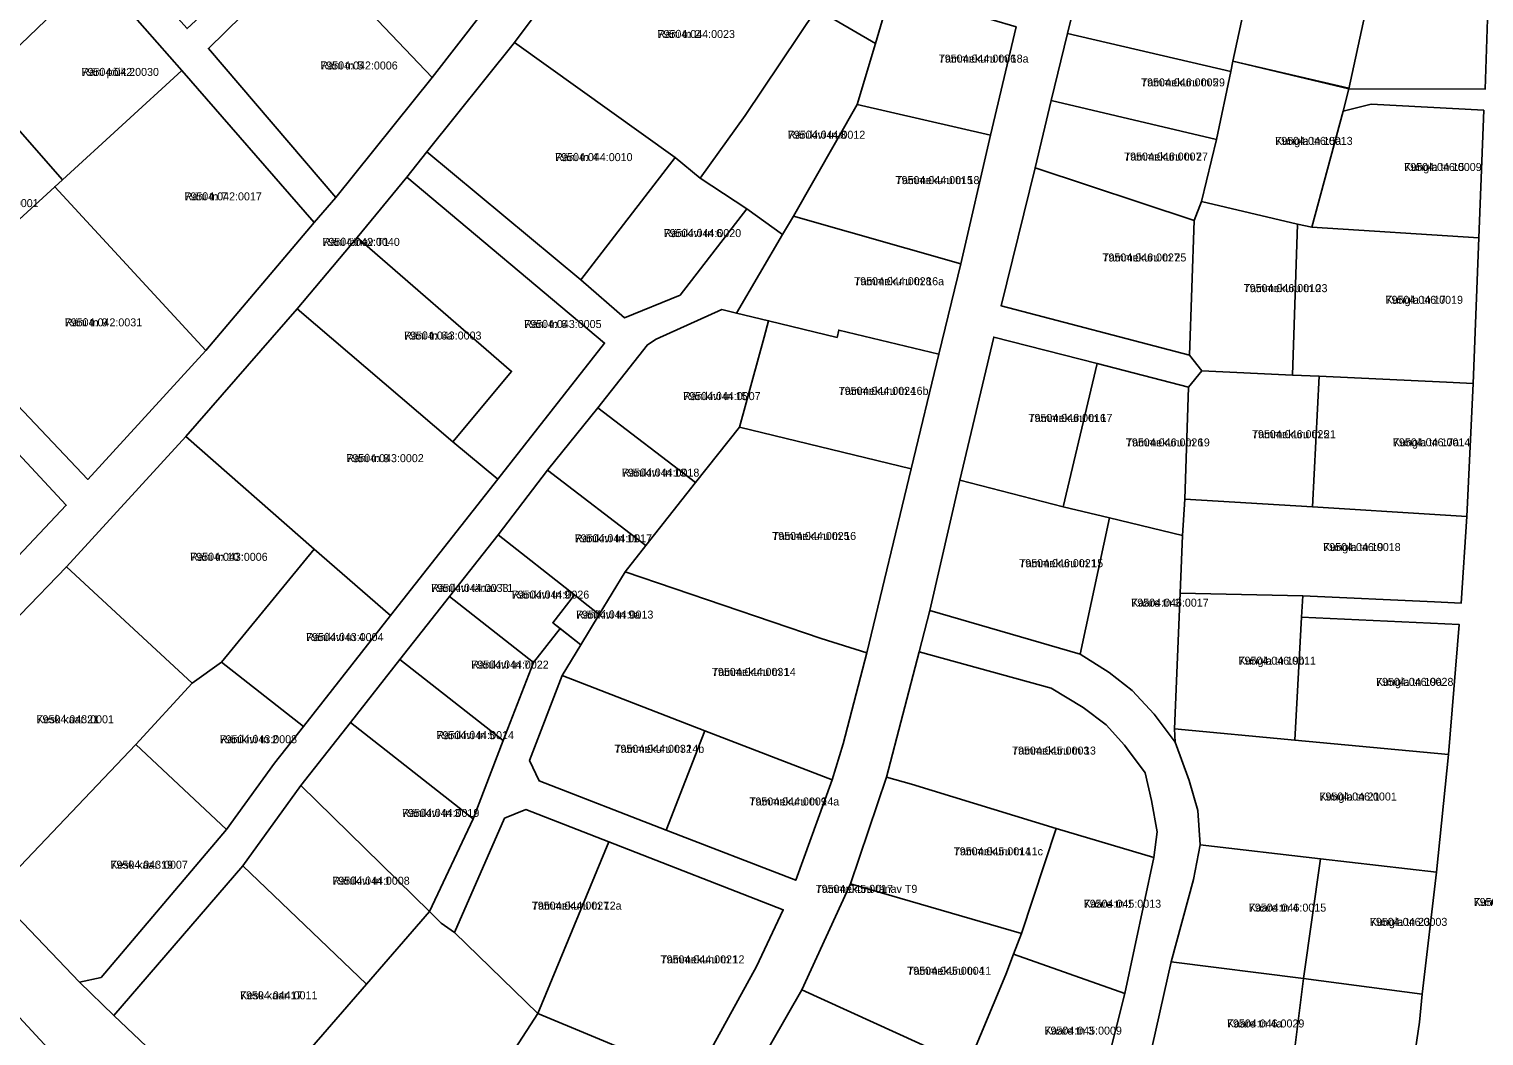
# Model space of a CAD drawing. Extents: x 643847 to 663718, y 6468443 to 6482775.
# Drawn here: x 658538 to 658810.6, y 6472240.8 to 6472429.5 of the extents above; entities that cross this region are included whole.
import ezdxf

# ---------------------------------------------------------------- set-up
doc = ezdxf.new("R2010")
doc.units = 0
for name, color, linetype in [('L_AADRESS', 7, 'Continuous'), ('PIIR', 7, 'Continuous'), ('TUNNUS', 7, 'Continuous')]:
    doc.layers.add(name, color=color, linetype=linetype)

msp = doc.modelspace()

# ---------------------------------------------------------------- linework, layer by layer
at = {"layer": 'PIIR'}
for points in [[(658535.48, 6472457.07), (658558.76, 6472478.84), (658583.16, 6472501.65), (658607.08, 6472524.02), (658610.2, 6472520.13), (658587.58, 6472498.97), (658565.68, 6472478.49), (658545.94, 6472460.05), (658545.82, 6472455.8), (658557.49, 6472443.32), (658556.35, 6472442.25), (658567.62, 6472429.58), (658591.19, 6472451.35), (658601.8, 6472461.23), (658604.75, 6472458.12), (658590.62, 6472444.56), (658571.61, 6472425.87), (658595.52, 6472397.92), (658591.44, 6472393.27), (658566.66, 6472421.74), (658550.48, 6472440.15), (658528.58, 6472419.18)], [(658518.27, 6472377.49), (658549.04, 6472345.11), (658571.16, 6472369.23), (658591.44, 6472393.27), (658595.52, 6472397.92), (658613.57, 6472420.43), (658632.69, 6472445.07), (658651.54, 6472470.39), (658675.94, 6472505), (658683.56, 6472498.95), (658662.83, 6472472.25), (658649.21, 6472454.1), (658628.98, 6472426.98), (658612.56, 6472406.46), (658608.83, 6472401.76), (658599.47, 6472390.45), (658588.28, 6472377.09), (658567.38, 6472353.17), (658545.01, 6472328.73), (658510.27, 6472292.72)], [(658741.74, 6472465.78), (658732.62, 6472428.68), (658729.52, 6472416.09), (658726.52, 6472403.47), (658720.2, 6472377.61), (658755.49, 6472368.41), (658757.77, 6472365.43), (658755.29, 6472362.41), (658738.16, 6472366.8), (658718.79, 6472371.78), (658712.43, 6472344.98), (658706.78, 6472320.53), (658704.82, 6472312.79), (658698.69, 6472289.32), (658691.93, 6472269.29), (658682.82, 6472249.43), (658671.32, 6472229.38)], [(658662.74, 6472232.74), (658674.31, 6472253.79), (658679.34, 6472264.45), (658646.68, 6472277.15), (658631.1, 6472283.22), (658627.11, 6472281.61), (658617.74, 6472260.17), (658615.23, 6472261.95), (658613.02, 6472264.12), (658621.23, 6472281.48), (658626.87, 6472296.14), (658632.51, 6472310.79), (658637.52, 6472317.17), (658641.4, 6472314.11), (658637.89, 6472308.34), (658631.82, 6472292.43), (658633.62, 6472288.59), (658657.42, 6472279.37), (658681.67, 6472269.98), (658688.52, 6472288.77), (658690.59, 6472295.55), (658694.98, 6472312.61), (658703.31, 6472347.06), (658708.51, 6472368.54), (658712.61, 6472385.52), (658718.2, 6472409.58), (658722.96, 6472429.9)], [(658792.84, 6472204.51), (658798.58, 6472243.38), (658799.04, 6472248.64), (658801.73, 6472271.49), (658803.99, 6472293.56), (658806.02, 6472317.88), (658776.45, 6472319.27), (658776.68, 6472323.26), (658801.38, 6472322.14), (658806.37, 6472321.92), (658807.45, 6472338.17), (658808.62, 6472363.1), (658809.68, 6472390.39), (658810.6, 6472414.27), (658789.49, 6472415.4), (658784.26, 6472414.13), (658785.31, 6472418.32), (658810.87, 6472418.24)], [(658519.87, 6472313.66), (658544.97, 6472340.26), (658522.79, 6472364.06)], [(658737.36, 6472225.01), (658743.33, 6472248.77), (658748.78, 6472274.27), (658749.42, 6472279.08), (658748.37, 6472284.93), (658747.13, 6472290.14), (658743.3, 6472295.3), (658739.84, 6472299.1), (658735.56, 6472302.36), (658729.56, 6472305.97), (658704.82, 6472312.79), (658706.78, 6472320.53), (658734.96, 6472312.33), (658740.39, 6472308.89), (658744.69, 6472305.51), (658748.84, 6472301.11), (658752.78, 6472295.86), (658755.4, 6472288.69), (658757.05, 6472283.06), (658757.47, 6472276.62), (658756.21, 6472270.14), (658752.03, 6472254.71), (658747.8, 6472235.78)], [(658542.42, 6472237.59), (658521.37, 6472260.27), (658501.31, 6472282.78), (658495.7, 6472289.84), (658505.26, 6472299.26), (658510.27, 6472292.72), (658531.5, 6472267.54), (658547.48, 6472250.87), (658553.88, 6472244.64), (658577.08, 6472222.66)]]:
    msp.add_lwpolyline(points, dxfattribs=at)
for points in [[(658683.56, 6472498.95), (658700.99, 6472486.21), (658711.83, 6472480.12), (658699.53, 6472436.84), (658696.61, 6472426.81), (658685.57, 6472433.21), (658679.29, 6472436.56), (658689.45, 6472451.33), (658662.83, 6472472.25)], [(658613.57, 6472420.43), (658590.62, 6472444.56), (658604.75, 6472458.12), (658613.75, 6472466.04), (658632.69, 6472445.07)], [(658770.38, 6472454.99), (658763.59, 6472423.51), (658763.18, 6472421.55), (658732.62, 6472428.68), (658741.74, 6472465.78)], [(658792, 6472449.32), (658790.99, 6472444.5), (658785.31, 6472418.32), (658763.59, 6472423.51), (658770.38, 6472454.99)], [(658649.21, 6472454.1), (658679.29, 6472436.56), (658685.57, 6472433.21), (658672.18, 6472413.3), (658663.79, 6472401.54), (658659.08, 6472405.4), (658628.98, 6472426.98)], [(658795.77, 6472448.4), (658805.49, 6472446.06), (658810.18, 6472443.01), (658811.53, 6472437.37), (658811.33, 6472431.37), (658810.87, 6472418.24), (658785.31, 6472418.32), (658790.99, 6472444.5), (658792, 6472449.32)], [(658595.52, 6472397.92), (658571.61, 6472425.87), (658590.62, 6472444.56), (658613.57, 6472420.43)], [(658550.48, 6472440.15), (658566.66, 6472421.74), (658544.3, 6472401.26), (658532.35, 6472414.77), (658528.58, 6472419.18)], [(658718.2, 6472409.58), (658693.2, 6472415.36), (658696.61, 6472426.81), (658699.53, 6472436.84), (658722.96, 6472429.9)], [(658672.49, 6472395.79), (658663.79, 6472401.54), (658672.18, 6472413.3), (658685.57, 6472433.21), (658696.61, 6472426.81), (658693.2, 6472415.36), (658681.24, 6472394.43), (658679.22, 6472390.99)], [(658732.62, 6472428.68), (658763.18, 6472421.55), (658760.51, 6472408.83), (658729.52, 6472416.09)], [(658659.08, 6472405.4), (658641.4, 6472382.51), (658612.56, 6472406.46), (658628.98, 6472426.98)], [(658784.26, 6472414.13), (658778.4, 6472392.35), (658775.71, 6472392.92), (658757.72, 6472397.19), (658760.51, 6472408.83), (658763.18, 6472421.55), (658763.59, 6472423.51), (658785.34, 6472418.44), (658785.31, 6472418.32)], [(658571.16, 6472369.23), (658542.83, 6472399.94), (658544.3, 6472401.26), (658566.66, 6472421.74), (658591.44, 6472393.27)], [(658522.75, 6472405.99), (658532.35, 6472414.77), (658544.3, 6472401.26), (658542.83, 6472399.94), (658518.27, 6472377.49), (658506.32, 6472390.98)], [(658712.61, 6472385.52), (658681.24, 6472394.43), (658693.2, 6472415.36), (658718.2, 6472409.58)], [(658729.52, 6472416.09), (658760.51, 6472408.83), (658757.72, 6472397.19), (658756.31, 6472393.61), (658726.52, 6472403.47)], [(658809.68, 6472390.39), (658778.4, 6472392.35), (658784.26, 6472414.13), (658789.49, 6472415.4), (658810.6, 6472414.27)], [(658578.06, 6472272.69), (658553.88, 6472244.64), (658547.48, 6472250.87), (658551.51, 6472251.76), (658575.04, 6472279.52), (658584.01, 6472291.91), (658589.42, 6472298.78), (658605.76, 6472319.57), (658625.85, 6472345.17), (658645.87, 6472370.65), (658608.83, 6472401.76), (658612.56, 6472406.46), (658641.4, 6472382.51), (658649.58, 6472375.36), (658660.01, 6472379.63), (658672.49, 6472395.79), (658679.22, 6472390.99), (658670.56, 6472376.27), (658667.83, 6472376.92), (658655.5, 6472371.35), (658653.87, 6472370.33), (658644.59, 6472358.53), (658635.19, 6472346.84), (658625.89, 6472334.73), (658616.78, 6472323.14), (658607.51, 6472311.35), (658598.24, 6472299.55), (658588.97, 6472287.76)], [(658663.79, 6472401.54), (658672.49, 6472395.79), (658660.01, 6472379.63), (658649.58, 6472375.36), (658641.4, 6472382.51), (658659.08, 6472405.4)], [(658726.52, 6472403.47), (658756.31, 6472393.61), (658755.49, 6472368.41), (658720.2, 6472377.61)], [(658608.83, 6472401.76), (658645.87, 6472370.65), (658625.85, 6472345.17), (658617.43, 6472352.17), (658628.43, 6472365.34), (658599.47, 6472390.45)], [(658549.04, 6472345.11), (658518.27, 6472377.49), (658542.83, 6472399.94), (658571.16, 6472369.23)], [(658756.31, 6472393.61), (658757.72, 6472397.19), (658775.71, 6472392.92), (658774.75, 6472364.64), (658757.77, 6472365.43), (658755.49, 6472368.41)], [(658708.51, 6472368.54), (658689.75, 6472373.07), (658689.42, 6472371.72), (658676.59, 6472374.82), (658670.56, 6472376.27), (658679.22, 6472390.99), (658681.24, 6472394.43), (658712.61, 6472385.52)], [(658808.62, 6472363.1), (658803.61, 6472363.32), (658779.75, 6472364.42), (658774.75, 6472364.64), (658775.71, 6472392.92), (658778.4, 6472392.35), (658809.68, 6472390.39)], [(658588.28, 6472377.09), (658599.47, 6472390.45), (658628.43, 6472365.34), (658617.43, 6472352.17)], [(658588.28, 6472377.09), (658617.43, 6472352.17), (658625.85, 6472345.17), (658605.76, 6472319.57), (658591.44, 6472332.02), (658567.38, 6472353.17)], [(658653.87, 6472370.33), (658655.5, 6472371.35), (658667.83, 6472376.92), (658670.56, 6472376.27), (658676.59, 6472374.82), (658675.75, 6472371.78), (658671.11, 6472354.9), (658662.9, 6472344.49), (658644.59, 6472358.53)], [(658703.31, 6472347.06), (658671.11, 6472354.9), (658675.75, 6472371.78), (658676.59, 6472374.82), (658689.42, 6472371.72), (658689.75, 6472373.07), (658708.51, 6472368.54)], [(658718.79, 6472371.78), (658738.16, 6472366.8), (658731.79, 6472339.95), (658712.43, 6472344.98)], [(658755.29, 6472362.41), (658754.58, 6472341.42), (658754.15, 6472334.59), (658740.45, 6472337.87), (658731.79, 6472339.95), (658738.16, 6472366.8)], [(658755.29, 6472362.41), (658757.77, 6472365.43), (658774.75, 6472364.64), (658779.75, 6472364.42), (658778.52, 6472339.95), (658754.58, 6472341.42)], [(658519.87, 6472313.66), (658498.13, 6472342.51), (658506.23, 6472349.59), (658522.79, 6472364.06), (658544.97, 6472340.26)], [(658807.45, 6472338.17), (658802.46, 6472338.48), (658778.52, 6472339.95), (658779.75, 6472364.42), (658803.61, 6472363.32), (658808.62, 6472363.1)], [(658644.59, 6472358.53), (658662.9, 6472344.49), (658653.61, 6472332.7), (658635.19, 6472346.84)], [(658653.61, 6472332.7), (658662.9, 6472344.49), (658671.11, 6472354.9), (658703.31, 6472347.06), (658694.98, 6472312.61), (658686.42, 6472315.3), (658649.72, 6472327.77)], [(658567.38, 6472353.17), (658591.44, 6472332.02), (658574.09, 6472310.82), (658568.57, 6472306.94), (658545.01, 6472328.73)], [(658635.19, 6472346.84), (658653.61, 6472332.7), (658649.72, 6472327.77), (658644.85, 6472319.78), (658641.6, 6472322.36), (658640.23, 6472323.44), (658625.89, 6472334.73)], [(658712.43, 6472344.98), (658731.79, 6472339.95), (658740.45, 6472337.87), (658734.96, 6472312.33), (658706.78, 6472320.53)], [(658806.37, 6472321.92), (658801.38, 6472322.14), (658776.68, 6472323.26), (658753.68, 6472323.76), (658754.15, 6472334.59), (658754.58, 6472341.42), (658778.52, 6472339.95), (658802.46, 6472338.48), (658807.45, 6472338.17)], [(658748.84, 6472301.11), (658744.69, 6472305.51), (658740.39, 6472308.89), (658734.96, 6472312.33), (658740.45, 6472337.87), (658754.15, 6472334.59), (658753.68, 6472323.76), (658752.62, 6472298.36), (658752.78, 6472295.86)], [(658625.89, 6472334.73), (658640.23, 6472323.44), (658636.15, 6472318.25), (658637.52, 6472317.17), (658632.51, 6472310.79), (658616.78, 6472323.14)], [(658589.42, 6472298.78), (658574.09, 6472310.82), (658591.44, 6472332.02), (658605.76, 6472319.57)], [(658545.01, 6472328.73), (658568.57, 6472306.94), (658558.03, 6472295.45), (658531.5, 6472267.54), (658510.27, 6472292.72)], [(658694.98, 6472312.61), (658690.59, 6472295.55), (658688.52, 6472288.77), (658664.64, 6472297.99), (658637.89, 6472308.34), (658641.4, 6472314.11), (658644.85, 6472319.78), (658649.72, 6472327.77), (658686.42, 6472315.3)], [(658776.45, 6472319.27), (658775.2, 6472296.25), (658752.62, 6472298.36), (658753.68, 6472323.76), (658776.68, 6472323.26)], [(658616.78, 6472323.14), (658632.51, 6472310.79), (658626.87, 6472296.14), (658607.51, 6472311.35)], [(658640.23, 6472323.44), (658641.6, 6472322.36), (658644.85, 6472319.78), (658641.4, 6472314.11), (658636.15, 6472318.25)], [(658803.99, 6472293.56), (658775.2, 6472296.25), (658776.45, 6472319.27), (658806.02, 6472317.88)], [(658704.82, 6472312.79), (658729.56, 6472305.97), (658735.56, 6472302.36), (658739.84, 6472299.1), (658743.3, 6472295.3), (658747.13, 6472290.14), (658748.37, 6472284.93), (658749.42, 6472279.08), (658748.78, 6472274.27), (658730.5, 6472279.69), (658703.35, 6472288), (658698.69, 6472289.32)], [(658584.01, 6472291.91), (658575.04, 6472279.52), (658558.03, 6472295.45), (658568.57, 6472306.94), (658574.09, 6472310.82), (658589.42, 6472298.78)], [(658607.51, 6472311.35), (658626.87, 6472296.14), (658621.23, 6472281.48), (658598.24, 6472299.55)], [(658631.82, 6472292.43), (658637.89, 6472308.34), (658664.64, 6472297.99), (658657.42, 6472279.37), (658633.62, 6472288.59)], [(658598.24, 6472299.55), (658621.23, 6472281.48), (658613.02, 6472264.12), (658588.97, 6472287.76)], [(658681.67, 6472269.98), (658657.42, 6472279.37), (658664.64, 6472297.99), (658688.52, 6472288.77)], [(658801.73, 6472271.49), (658780, 6472274.01), (658757.47, 6472276.62), (658757.05, 6472283.06), (658755.4, 6472288.69), (658752.78, 6472295.86), (658752.62, 6472298.36), (658775.2, 6472296.25), (658803.99, 6472293.56)], [(658547.48, 6472250.87), (658531.5, 6472267.54), (658558.03, 6472295.45), (658575.04, 6472279.52), (658551.51, 6472251.76)], [(658698.69, 6472289.32), (658703.35, 6472288), (658730.5, 6472279.69), (658723.96, 6472259.97), (658691.93, 6472269.29)], [(658588.97, 6472287.76), (658613.02, 6472264.12), (658601.23, 6472250.52), (658578.06, 6472272.69)], [(658646.68, 6472277.15), (658633.36, 6472245.03), (658617.74, 6472260.17), (658627.11, 6472281.61), (658631.1, 6472283.22)], [(658722.5, 6472256.13), (658723.96, 6472259.97), (658730.5, 6472279.69), (658748.78, 6472274.27), (658743.33, 6472248.77)], [(658674.31, 6472253.79), (658662.74, 6472232.74), (658633.36, 6472245.03), (658646.68, 6472277.15), (658679.34, 6472264.45)], [(658756.21, 6472270.14), (658757.47, 6472276.62), (658780, 6472274.01), (658776.81, 6472251.57), (658752.03, 6472254.71)], [(658553.88, 6472244.64), (658578.06, 6472272.69), (658601.23, 6472250.52), (658577.08, 6472222.66)], [(658799.04, 6472248.64), (658776.81, 6472251.57), (658780, 6472274.01), (658801.73, 6472271.49)], [(658691.93, 6472269.29), (658723.96, 6472259.97), (658722.5, 6472256.13), (658721.04, 6472252.31), (658713.91, 6472235.24), (658682.82, 6472249.43)], [(658577.08, 6472222.66), (658601.23, 6472250.52), (658613.02, 6472264.12), (658615.23, 6472261.95), (658617.74, 6472260.17), (658633.36, 6472245.03), (658624.87, 6472231.88), (658618.28, 6472223.16), (658608.9, 6472230.22), (658598.11, 6472227.64), (658586.42, 6472213.82)], [(658542.42, 6472237.59), (658520.34, 6472216.73), (658519.04, 6472215.49), (658497.7, 6472239.15), (658521.37, 6472260.27)], [(658737.36, 6472225.01), (658713.24, 6472232.98), (658713.91, 6472235.24), (658721.04, 6472252.31), (658722.5, 6472256.13), (658743.33, 6472248.77)], [(658752.03, 6472254.71), (658776.81, 6472251.57), (658774.16, 6472230.07), (658747.8, 6472235.78)], [(658773.82, 6472211.22), (658777.6, 6472229.42), (658774.16, 6472230.07), (658776.81, 6472251.57), (658799.04, 6472248.64), (658798.58, 6472243.38), (658792.84, 6472204.51)], [(658682.82, 6472249.43), (658713.91, 6472235.24), (658713.24, 6472232.98), (658704.23, 6472212.87), (658702.59, 6472209.21), (658671.32, 6472229.38)], [(658633.36, 6472245.03), (658662.74, 6472232.74), (658651.33, 6472214.81), (658624.87, 6472231.88)]]:
    msp.add_lwpolyline(points, close=True, dxfattribs=at)

# ---------------------------------------------------------------- texts
at = {"layer": 'L_AADRESS'}
for s, p in [('Räni tn 2', (658655.78, 6472427.82)), ('Tammekuru tn 18a', (658708.47, 6472423.21)), ('Räni põik 2', (658547.85, 6472420.71)), ('Räni tn 5', (658592.59, 6472421.92)), ('Tammekuru tn 29', (658746.38, 6472418.75)), ('Ränikivi tn 8', (658680.2, 6472408.94)), ('Kungla tn 15a', (658771.53, 6472407.79)), ('Räni tn 4', (658636.6, 6472404.75)), ('Tammekuru tn 27', (658743.2, 6472404.85)), ('Kungla tn 15', (658795.7, 6472402.9)), ('Tammekuru tn 18', (658700.38, 6472400.44)), ('Räni tn 7', (658567.13, 6472397.39)), ('Ränikivi tn 6', (658656.95, 6472390.51)), ('Räni tänav T1', (658592.98, 6472388.86)), ('Tammekuru tn 25', (658739.15, 6472385.94)), ('Tammekuru tn 16a', (658692.63, 6472381.49)), ('Tammekuru tn 23', (658765.6, 6472380.19)), ('Kungla tn 17', (658792.2, 6472378.01)), ('Räni tn 9', (658544.71, 6472373.78)), ('Räni tn 6a', (658608.29, 6472371.31)), ('Räni tn 6', (658630.79, 6472373.47)), ('Tammekuru tn 16b', (658689.72, 6472360.94)), ('Ränikivi tn 15', (658660.59, 6472359.96)), ('Tammekuru tn 17', (658725.29, 6472355.87)), ('Tammekuru tn 21', (658767.16, 6472352.82)), ('Tammekuru tn 19', (658743.54, 6472351.28)), ('Kungla tn 17a', (658793.58, 6472351.3)), ('Räni tn 8', (658597.47, 6472348.33)), ('Ränikivi tn 13', (658649.11, 6472345.62)), ('Ränikivi tn 11', (658640.25, 6472333.31)), ('Tammekuru tn 16', (658677.27, 6472333.75)), ('Kungla tn 19', (658780.52, 6472331.67)), ('Räni tn 10', (658568.22, 6472329.84)), ('Tammekuru tn 15', (658723.56, 6472328.65)), ('Ränikivi tänav T1', (658613.35, 6472324.01)), ('Ränikivi tn 9', (658628.48, 6472322.76)), ('Kaare tn 2', (658744.55, 6472321.25)), ('Ränikivi tn 9a', (658640.5, 6472319.02)), ('Ränikivi tn 4', (658589.93, 6472314.8)), ('Ränikivi tn 7', (658620.88, 6472309.64)), ('Kungla tn 19b', (658764.65, 6472310.38)), ('Tammekuru tn 14', (658665.97, 6472308.27)), ('Kungla tn 19a', (658790.41, 6472306.41)), ('Kesk kaar 21', (658539.42, 6472299.4)), ('Ränikivi tn 2', (658573.73, 6472295.66)), ('Ränikivi tn 5', (658614.37, 6472296.42)), ('Tammekuru tn 14b', (658647.7, 6472293.86)), ('Tammekuru tn 13', (658722.2, 6472293.53)), ('Tammekuru tn 14a', (658672.99, 6472283.99)), ('Kungla tn 21', (658779.8, 6472284.92)), ('Ränikivi tn 3', (658607.89, 6472281.84)), ('Tammekuru tn 11c', (658711.28, 6472274.65)), ('Kesk kaar 19', (658553.27, 6472272.14)), ('Ränikivi tn 1', (658594.84, 6472269.14)), ('Tammekuru tänav T9', (658685.4, 6472267.62)), ('Kungla tänav T15', (658808.71, 6472265.15)), ('Tammekuru tn 12a', (658632.21, 6472264.47)), ('Kaare tn 1', (658735.64, 6472264.83)), ('Kaare tn 4', (658766.58, 6472264.1)), ('Kungla tn 23', (658789.27, 6472261.43)), ('Tammekuru tn 12', (658656.35, 6472254.4)), ('Tammekuru tn 11', (658702.57, 6472252.26)), ('Kesk kaar 17', (658577.55, 6472247.66)), ('Kaare tn 3', (658728.29, 6472241.05)), ('Kaare tn 4a', (658762.48, 6472242.39))]:
    msp.add_text(s, height=1.5, dxfattribs=at).set_placement(p)
at = {"layer": 'TUNNUS'}
for s, p in [('79504:044:0023', (658655.78, 6472427.82)), ('79504:044:0006', (658708.47, 6472423.21)), ('79504:042:0030', (658547.85, 6472420.71)), ('79504:042:0006', (658592.59, 6472421.92)), ('79504:046:0005', (658746.38, 6472418.75)), ('79504:044:0012', (658680.2, 6472408.94)), ('79504:046:0013', (658771.53, 6472407.79)), ('79504:044:0010', (658636.6, 6472404.75)), ('79504:046:0007', (658743.2, 6472404.85)), ('79504:046:0009', (658795.7, 6472402.9)), ('79504:044:0015', (658700.38, 6472400.44)), ('79504:042:0001', (658525.31, 6472396.13)), ('79504:042:0017', (658567.13, 6472397.39)), ('79504:044:0020', (658656.95, 6472390.51)), ('79504:042:0040', (658592.98, 6472388.86)), ('79504:046:0027', (658739.15, 6472385.94)), ('79504:044:0028', (658692.63, 6472381.49)), ('79504:046:0010', (658765.6, 6472380.19)), ('79504:046:0019', (658792.2, 6472378.01)), ('79504:042:0031', (658544.71, 6472373.78)), ('79504:043:0003', (658608.29, 6472371.31)), ('79504:043:0005', (658630.79, 6472373.47)), ('79504:044:0024', (658689.72, 6472360.94)), ('79504:044:0007', (658660.59, 6472359.96)), ('79504:046:0016', (658725.29, 6472355.87)), ('79504:046:0025', (658767.16, 6472352.82)), ('79504:046:0026', (658743.54, 6472351.28)), ('79504:046:0014', (658793.58, 6472351.3)), ('79504:043:0002', (658597.47, 6472348.33)), ('79504:044:0018', (658649.11, 6472345.62)), ('79504:044:0017', (658640.25, 6472333.31)), ('79504:044:0025', (658677.27, 6472333.75)), ('79504:046:0018', (658780.52, 6472331.67)), ('79504:043:0006', (658568.22, 6472329.84)), ('79504:046:0021', (658723.56, 6472328.65)), ('79504:044:0033', (658613.35, 6472324.01)), ('79504:044:0026', (658628.48, 6472322.76)), ('79504:046:0017', (658744.55, 6472321.25)), ('79504:044:0013', (658640.5, 6472319.02)), ('79504:043:0004', (658589.93, 6472314.8)), ('79504:044:0022', (658620.88, 6472309.64)), ('79504:046:0011', (658764.65, 6472310.38)), ('79504:044:0031', (658665.97, 6472308.27)), ('79504:046:0028', (658790.41, 6472306.41)), ('79504:043:0001', (658539.42, 6472299.4)), ('79504:043:0008', (658573.73, 6472295.66)), ('79504:044:0014', (658614.37, 6472296.42)), ('79504:044:0032', (658647.7, 6472293.86)), ('79504:045:0003', (658722.2, 6472293.53)), ('79504:046:0001', (658779.8, 6472284.92)), ('79504:044:0019', (658607.89, 6472281.84)), ('79504:044:0009', (658672.99, 6472283.99)), ('79504:045:0014', (658711.28, 6472274.65)), ('79504:043:0007', (658553.27, 6472272.14)), ('79504:044:0008', (658594.84, 6472269.14)), ('79504:045:0017', (658685.4, 6472267.62)), ('79504:046:0034', (658808.71, 6472265.15)), ('79504:044:0027', (658632.21, 6472264.47)), ('79504:045:0013', (658735.64, 6472264.83)), ('79504:046:0015', (658766.58, 6472264.1)), ('79504:046:0003', (658789.27, 6472261.43)), ('79504:044:0021', (658656.35, 6472254.4)), ('79504:045:0004', (658702.57, 6472252.26)), ('79504:044:0011', (658577.55, 6472247.66)), ('79504:045:0009', (658728.29, 6472241.05)), ('79504:046:0029', (658762.48, 6472242.39))]:
    msp.add_text(s, height=1.5, dxfattribs=at).set_placement(p)

doc.saveas('drawing.dxf')
